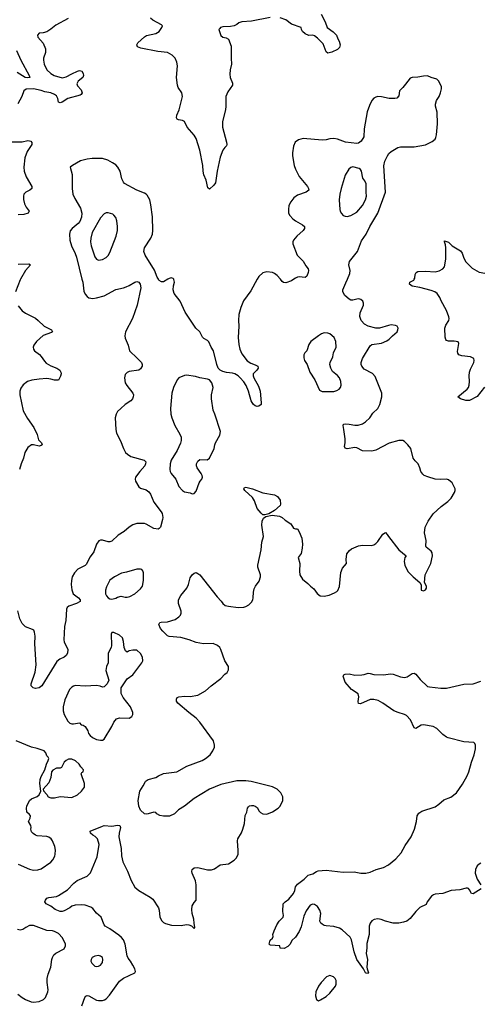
# Model space of a CAD drawing. Header units: inches. Extents: x 1771504 to 1971212, y 471788 to 643615.
# Tile 261 of 587: x 1824206 to 1829023, y 592420 to 602713. Entities that reach past the tile are written whole.
import ezdxf

# ---------------------------------------------------------------- set-up
doc = ezdxf.new("R2010")
doc.units = ezdxf.units.IN
doc.header["$MEASUREMENT"] = 0
doc.layers.add('B8529', color=7, linetype='Continuous')
doc.layers.add('B8620', color=7, linetype='Continuous')

msp = doc.modelspace()

# ---------------------------------------------------------------- linework, layer by layer
at = {"layer": 'B8529', "color": 5}
for points, elevation in [([(1824213, 600000), (1824210, 599995), (1824161, 599870)], 480), ([(1824857, 600000), (1824865, 599970), (1824877, 599877), (1824890, 599845), (1824910, 599820), (1824930, 599807), (1824970, 599800), (1825010, 599805), (1825090, 599827), (1825210, 599893), (1825290, 599910), (1825319, 599921), (1825350, 599934), (1825410, 599971), (1825430, 599975), (1825450, 599971), (1825467, 599947), (1825471, 599910), (1825435, 599730), (1825385, 599590), (1825312, 599450), (1825307, 599410), (1825310, 599385), (1825339, 599310), (1825353, 599250), (1825436, 599176), (1825479, 599130), (1825487, 599110), (1825485, 599090), (1825470, 599063), (1825451, 599049), (1825350, 599035), (1825330, 599026), (1825310, 599003), (1825302, 598970), (1825310, 598917), (1825325, 598890), (1825389, 598810), (1825395, 598790), (1825393, 598770), (1825386, 598750), (1825368, 598730), (1825310, 598691), (1825262, 598650), (1825230, 598617), (1825213, 598590), (1825204, 598550), (1825210, 598430), (1825218, 598390), (1825259, 598310), (1825290, 598230), (1825314, 598190), (1825334, 598170), (1825368, 598148), (1825507, 598110), (1825525, 598090), (1825523, 598070), (1825514, 598050), (1825461, 597990), (1825417, 597930), (1825413, 597910), (1825417, 597890), (1825451, 597830), (1825470, 597816), (1825530, 597798), (1825557, 597777), (1825572, 597752), (1825610, 597670), (1825687, 597570), (1825696, 597550), (1825702, 597510), (1825700, 597490), (1825678, 597410), (1825666, 597394), (1825654, 597386), (1825610, 597393), (1825530, 597439), (1825510, 597446), (1825430, 597445), (1825390, 597431), (1825350, 597408), (1825297, 597363), (1825235, 597325), (1825170, 597261), (1825150, 597254), (1825130, 597254), (1825070, 597272), (1825050, 597272), (1825035, 597265), (1825009, 597231), (1824980, 597150), (1824943, 597097), (1824902, 597018), (1824890, 597006), (1824815, 596970), (1824779, 596930), (1824756, 596890), (1824746, 596850), (1824744, 596810), (1824752, 596752), (1824766, 596710), (1824821, 596670), (1824838, 596650), (1824838, 596630), (1824801, 596610), (1824718, 596582), (1824703, 596570), (1824695, 596550), (1824689, 596431), (1824676, 596370), (1824666, 596230), (1824670, 596210), (1824709, 596130), (1824706, 596090), (1824693, 596067), (1824672, 596048), (1824626, 596030), (1824595, 596005), (1824436, 595750), (1824411, 595730), (1824370, 595720), (1824348, 595728), (1824324, 595750), (1824327, 595770), (1824367, 595893), (1824379, 595970), (1824364, 596190), (1824367, 596270), (1824362, 596310), (1824353, 596330), (1824340, 596340), (1824268, 596368), (1824230, 596400), (1824206, 596450), (1824187, 596533)], 520), ([(1824854, 592406), (1824887, 592493), (1824896, 592504), (1824910, 592513), (1824930, 592510), (1825010, 592465), (1825030, 592459), (1825070, 592459), (1825094, 592466), (1825110, 592477), (1825145, 592515), (1825250, 592662), (1825290, 592694), (1825409, 592750), (1825416, 592764), (1825410, 592790), (1825390, 592830), (1825366, 592870), (1825341, 592901), (1825328, 592928), (1825309, 593049), (1825290, 593093), (1825270, 593117), (1825242, 593142), (1825150, 593209), (1825098, 593238), (1825088, 593250), (1825058, 593330), (1825010, 593373), (1824970, 593422), (1824950, 593436), (1824890, 593456), (1824850, 593459), (1824785, 593455), (1824750, 593445), (1824730, 593430), (1824670, 593399), (1824650, 593392), (1824630, 593391), (1824576, 593410), (1824530, 593446), (1824481, 593470), (1824470, 593490), (1824476, 593510), (1824490, 593530), (1824510, 593538), (1824590, 593549), (1824610, 593558), (1824704, 593616), (1824772, 593688), (1824806, 593714), (1824910, 593761), (1824927, 593773), (1824945, 593795), (1825017, 593963), (1825038, 594090), (1825021, 594150), (1824996, 594176), (1824970, 594190), (1824947, 594210), (1824944, 594230), (1825070, 594284), (1825088, 594288), (1825170, 594282), (1825230, 594293), (1825254, 594290), (1825260, 594270), (1825245, 594210), (1825244, 594170), (1825266, 594050), (1825270, 593972), (1825285, 593910), (1825333, 593813), (1825370, 593713), (1825410, 593644), (1825450, 593610), (1825570, 593542), (1825598, 593518), (1825657, 593430), (1825665, 593405), (1825673, 593330), (1825693, 593293), (1825710, 593277), (1825730, 593265), (1825794, 593246), (1825895, 593245), (1825950, 593253), (1825974, 593250), (1826001, 593241), (1826030, 593214), (1826036, 593224), (1826032, 593268), (1826027, 593310), (1826008, 593368), (1826006, 593410), (1826010, 593451), (1826030, 593485), (1826051, 593509), (1826050, 593670), (1826046, 593710), (1826010, 593790), (1826005, 593810), (1826010, 593830), (1826032, 593848), (1826068, 593852), (1826170, 593827), (1826210, 593826), (1826242, 593838), (1826301, 593879), (1826390, 593890), (1826450, 593927), (1826473, 593950), (1826489, 593990), (1826492, 594028), (1826484, 594130), (1826488, 594150), (1826526, 594214), (1826541, 594250), (1826556, 594310), (1826565, 594395), (1826580, 594430), (1826589, 594471), (1826597, 594483), (1826610, 594495), (1826630, 594498), (1826650, 594499), (1826670, 594493), (1826690, 594476), (1826710, 594439), (1826724, 594424), (1826750, 594413), (1826790, 594408), (1826850, 594434), (1826909, 594470), (1826930, 594491), (1826959, 594550), (1826957, 594590), (1826936, 594630), (1826897, 594670), (1826850, 594695), (1826628, 594750), (1826570, 594757), (1826475, 594755), (1826310, 594717), (1826190, 594670), (1826030, 594572), (1825930, 594490), (1825866, 594454), (1825826, 594410), (1825772, 594388), (1825710, 594387), (1825673, 594393), (1825641, 594410), (1825630, 594424), (1825610, 594429), (1825550, 594412), (1825530, 594409), (1825510, 594413), (1825470, 594449), (1825452, 594490), (1825444, 594550), (1825463, 594650), (1825497, 594703), (1825521, 594750), (1825530, 594757), (1825550, 594771), (1825630, 594791), (1825659, 594810), (1825710, 594832), (1825850, 594849), (1825953, 594910), (1826113, 594970), (1826150, 594990), (1826198, 595030), (1826227, 595070), (1826244, 595110), (1826244, 595130), (1826234, 595174), (1826088, 595370), (1826050, 595412), (1825974, 595470), (1825859, 595570), (1825846, 595590), (1825844, 595610), (1825853, 595627), (1825870, 595636), (1825930, 595641), (1825990, 595639), (1826070, 595651), (1826150, 595698), (1826207, 595750), (1826310, 595825), (1826350, 595870), (1826374, 595890), (1826390, 595918), (1826390, 595950), (1826352, 596010), (1826311, 596130), (1826298, 596150), (1826274, 596170), (1826230, 596191), (1826128, 596188), (1826050, 596202), (1825979, 596230), (1825890, 596255), (1825770, 596264), (1825750, 596274), (1825702, 596322), (1825680, 596350), (1825661, 596390), (1825670, 596410), (1825685, 596415), (1825750, 596417), (1825830, 596444), (1825870, 596470), (1825886, 596490), (1825894, 596510), (1825893, 596530), (1825867, 596610), (1825868, 596650), (1825890, 596693), (1825952, 596770), (1825970, 596810), (1825990, 596879), (1826010, 596911), (1826030, 596928), (1826050, 596933), (1826070, 596925), (1826088, 596910), (1826270, 596679), (1826314, 596634), (1826330, 596610), (1826356, 596590), (1826390, 596581), (1826491, 596569), (1826550, 596573), (1826570, 596579), (1826602, 596598), (1826630, 596624), (1826643, 596650), (1826649, 596670), (1826650, 596730), (1826658, 596762), (1826672, 596790), (1826710, 596843), (1826725, 596890), (1826724, 596910), (1826698, 596990), (1826696, 597010), (1826731, 597170), (1826738, 597250), (1826756, 597310), (1826737, 597430), (1826741, 597470), (1826757, 597503), (1826780, 597520), (1826845, 597535), (1826923, 597523), (1826950, 597511), (1826981, 597481), (1827042, 597442), (1827070, 597398), (1827090, 597391), (1827110, 597391), (1827130, 597361), (1827155, 597295), (1827164, 597230), (1827161, 597190), (1827148, 597132), (1827117, 597090), (1827136, 597030), (1827132, 596950), (1827136, 596910), (1827164, 596864), (1827220, 596820), (1827246, 596790), (1827282, 596762), (1827316, 596716), (1827349, 596689), (1827390, 596686), (1827441, 596699), (1827499, 596721), (1827524, 596736), (1827534, 596746), (1827551, 596789), (1827564, 596936), (1827581, 596979), (1827622, 597030), (1827619, 597070), (1827628, 597130), (1827654, 597166), (1827677, 597183), (1827750, 597214), (1827790, 597220), (1827883, 597217), (1827910, 597224), (1827930, 597236), (1827950, 597257), (1828004, 597336), (1828030, 597351), (1828050, 597331), (1828062, 597310), (1828172, 597170), (1828247, 597110), (1828234, 597090), (1828228, 597050), (1828233, 597010), (1828250, 596971), (1828270, 596941), (1828321, 596890), (1828392, 596830), (1828404, 596804), (1828406, 596750), (1828430, 596741), (1828450, 596752), (1828459, 596770), (1828459, 596790), (1828438, 596830), (1828446, 596910), (1828505, 597030), (1828522, 597110), (1828519, 597139), (1828510, 597159), (1828458, 597198), (1828452, 597210), (1828456, 597270), (1828440, 597350), (1828448, 597410), (1828478, 597470), (1828530, 597547), (1828615, 597625), (1828684, 597676), (1828718, 597710), (1828753, 597770), (1828761, 597790), (1828761, 597810), (1828727, 597870), (1828690, 597904), (1828670, 597910), (1828610, 597906), (1828550, 597911), (1828474, 597934), (1828435, 597950), (1828421, 597961), (1828400, 597990), (1828389, 598030), (1828372, 598070), (1828342, 598102), (1828322, 598130), (1828295, 598230), (1828265, 598270), (1828230, 598304), (1828213, 598313), (1828170, 598313), (1828070, 598286), (1827930, 598213), (1827890, 598203), (1827790, 598208), (1827730, 598236), (1827710, 598240), (1827630, 598228), (1827610, 598235), (1827604, 598250), (1827611, 598289), (1827610, 598330), (1827597, 598430), (1827587, 598470), (1827590, 598478), (1827595, 598485), (1827612, 598488), (1827650, 598486), (1827710, 598473), (1827746, 598474), (1827790, 598488), (1827824, 598510), (1827866, 598550), (1827900, 598600), (1827953, 598650), (1827971, 598690), (1827994, 598770), (1827994, 598810), (1827923, 598983), (1827895, 599015), (1827810, 599060), (1827784, 599090), (1827777, 599110), (1827778, 599130), (1827790, 599170), (1827870, 599303), (1827890, 599317), (1827990, 599331), (1828044, 599356), (1828070, 599373), (1828104, 599410), (1828152, 599450), (1828162, 599470), (1828164, 599490), (1828152, 599510), (1828137, 599517), (1828090, 599522), (1828062, 599518), (1827970, 599490), (1827930, 599488), (1827850, 599508), (1827812, 599530), (1827777, 599570), (1827764, 599610), (1827767, 599650), (1827801, 599730), (1827801, 599750), (1827795, 599770), (1827773, 599790), (1827754, 599794), (1827730, 599793), (1827690, 599781), (1827670, 599783), (1827650, 599791), (1827606, 599830), (1827584, 599870), (1827586, 599890), (1827616, 599964), (1827633, 600000)], 520), ([(1825755, 600000), (1825710, 599972), (1825690, 599972), (1825666, 599986), (1825657, 600000)], 520), ([(1826689, 600000), (1826622, 599878), (1826546, 599774), (1826517, 599703), (1826499, 599630), (1826494, 599570), (1826497, 599510), (1826490, 599390), (1826497, 599317), (1826507, 599270), (1826530, 599219), (1826586, 599146), (1826623, 599123), (1826667, 599107), (1826698, 599090), (1826700, 599070), (1826687, 599050), (1826657, 599023), (1826649, 599010), (1826647, 598990), (1826653, 598970), (1826703, 598883), (1826720, 598830), (1826732, 598708), (1826730, 598689), (1826708, 598672), (1826690, 598670), (1826670, 598677), (1826650, 598692), (1826638, 598710), (1826627, 598730), (1826598, 598830), (1826575, 598890), (1826550, 598927), (1826510, 598971), (1826490, 598990), (1826457, 599010), (1826430, 599018), (1826370, 599024), (1826330, 599036), (1826303, 599050), (1826283, 599070), (1826266, 599110), (1826234, 599250), (1826209, 599290), (1826184, 599344), (1826170, 599361), (1826130, 599380), (1826116, 599396), (1826089, 599449), (1826048, 599490), (1825936, 599656), (1825884, 599770), (1825822, 599850), (1825810, 599890), (1825814, 599930), (1825826, 599970), (1825818, 599998), (1825817, 600000)], 520), ([(1827073, 600000), (1827050, 599984), (1826990, 599963), (1826966, 599966), (1826950, 599978), (1826932, 600000)], 520), ([(1829067, 598873), (1828990, 598774), (1828910, 598733), (1828870, 598732), (1828815, 598750), (1828789, 598770), (1828885, 598850), (1828899, 598870), (1828907, 598893), (1828911, 598930), (1828906, 598990), (1828910, 599030), (1828919, 599061), (1828954, 599130), (1828960, 599150), (1828956, 599170), (1828922, 599190), (1828830, 599198), (1828799, 599210), (1828788, 599228), (1828786, 599246), (1828800, 599330), (1828790, 599345), (1828748, 599352), (1828690, 599353), (1828670, 599359), (1828661, 599370), (1828656, 599396), (1828652, 599490), (1828661, 599519), (1828693, 599570), (1828696, 599590), (1828693, 599607), (1828670, 599675), (1828614, 599774), (1828599, 599810), (1828572, 599850), (1828549, 599869), (1828510, 599883), (1828392, 599912), (1828310, 599927), (1828284, 599950), (1828285, 599970), (1828328, 599992), (1828332, 600000)], 480), ([(1824190, 599722), (1824232, 599670), (1824266, 599646), (1824370, 599592), (1824400, 599570), (1824462, 599510), (1824539, 599470), (1824548, 599450), (1824538, 599442), (1824450, 599412), (1824380, 599350), (1824354, 599310), (1824347, 599290), (1824349, 599270), (1824362, 599250), (1824412, 599212), (1824430, 599194), (1824464, 599144), (1824483, 599123), (1824530, 599095), (1824595, 599070), (1824625, 599050), (1824636, 599030), (1824638, 599010), (1824633, 598987), (1824610, 598946), (1824570, 598944), (1824530, 598956), (1824490, 598962), (1824410, 598957), (1824334, 598946), (1824288, 598930), (1824243, 598897), (1824217, 598863), (1824208, 598830), (1824206, 598790), (1824243, 598623), (1824286, 598546), (1824355, 598450), (1824390, 598377), (1824402, 598322), (1824434, 598290), (1824439, 598270), (1824430, 598261), (1824410, 598256), (1824350, 598270), (1824330, 598270), (1824290, 598241), (1824258, 598190), (1824244, 598130), (1824220, 598070), (1824204, 598010)], 480), ([(1829033, 593627), (1828950, 593574), (1828930, 593580), (1828910, 593617), (1828898, 593630), (1828890, 593636), (1828876, 593636), (1828810, 593616), (1828719, 593610), (1828630, 593577), (1828550, 593572), (1828534, 593566), (1828512, 593550), (1828466, 593490), (1828456, 593464), (1828390, 593431), (1828350, 593390), (1828290, 593316), (1828253, 593290), (1828221, 593279), (1828170, 593268), (1828110, 593268), (1828030, 593290), (1827987, 593307), (1827950, 593313), (1827913, 593307), (1827888, 593292), (1827871, 593269), (1827862, 593238), (1827862, 593150), (1827837, 593057), (1827837, 593010), (1827828, 592950), (1827842, 592890), (1827836, 592810), (1827838, 592790), (1827853, 592750), (1827850, 592744), (1827830, 592745), (1827823, 592750), (1827803, 592790), (1827730, 592890), (1827704, 592970), (1827676, 593096), (1827663, 593123), (1827579, 593199), (1827550, 593216), (1827490, 593235), (1827410, 593240), (1827390, 593245), (1827370, 593257), (1827356, 593270), (1827346, 593290), (1827354, 593370), (1827346, 593406), (1827322, 593442), (1827290, 593465), (1827270, 593466), (1827245, 593455), (1827202, 593398), (1827178, 593342), (1827150, 593229), (1827130, 593183), (1827090, 593121), (1827053, 593087), (1827033, 593050), (1827010, 593025), (1826970, 593002), (1826930, 593006), (1826926, 593030), (1826830, 593039), (1826821, 593041), (1826815, 593050), (1826825, 593090), (1826849, 593111), (1826858, 593130), (1826854, 593150), (1826867, 593190), (1826896, 593250), (1826921, 593290), (1826961, 593330), (1826965, 593350), (1826957, 593390), (1826961, 593470), (1826981, 593490), (1827022, 593518), (1827070, 593577), (1827083, 593610), (1827091, 593650), (1827110, 593677), (1827181, 593730), (1827222, 593770), (1827270, 593786), (1827310, 593810), (1827326, 593814), (1827410, 593821), (1827590, 593803), (1827705, 593805), (1827773, 593793), (1827827, 593793), (1827870, 593802), (1827933, 593830), (1828011, 593849), (1828062, 593878), (1828140, 593940), (1828169, 593971), (1828195, 594005), (1828238, 594082), (1828301, 594170), (1828336, 594250), (1828355, 594330), (1828362, 594390), (1828381, 594419), (1828410, 594440), (1828550, 594486), (1828590, 594511), (1828643, 594557), (1828714, 594586), (1828773, 594630), (1828838, 594722), (1828885, 594810), (1828902, 594850), (1828930, 594950), (1828958, 595030), (1828971, 595091), (1828974, 595130), (1828967, 595147), (1828956, 595156), (1828850, 595165), (1828686, 595206), (1828670, 595212), (1828630, 595242), (1828570, 595302), (1828530, 595323), (1828430, 595342), (1828403, 595337), (1828350, 595302), (1828330, 595310), (1828293, 595393), (1828250, 595438), (1828230, 595451), (1828164, 595470), (1828117, 595490), (1828004, 595570), (1827956, 595596), (1827910, 595607), (1827870, 595607), (1827770, 595562), (1827750, 595565), (1827746, 595586), (1827753, 595633), (1827746, 595666), (1827675, 595710), (1827610, 595789), (1827589, 595850), (1827596, 595864), (1827610, 595871), (1827650, 595874), (1827710, 595861), (1827783, 595863), (1827810, 595867), (1827850, 595882), (1827870, 595880), (1827910, 595868), (1828010, 595866), (1828085, 595875), (1828112, 595872), (1828190, 595844), (1828230, 595835), (1828258, 595842), (1828310, 595877), (1828330, 595882), (1828350, 595871), (1828395, 595815), (1828470, 595744), (1828490, 595738), (1828610, 595724), (1828670, 595726), (1828850, 595766), (1828950, 595771), (1829030, 595798)], 480), ([(1824190, 593886), (1824310, 593832), (1824350, 593822), (1824395, 593825), (1824430, 593838), (1824533, 593907), (1824552, 593930), (1824573, 593970), (1824577, 593990), (1824579, 594030), (1824573, 594070), (1824550, 594129), (1824536, 594150), (1824510, 594169), (1824490, 594175), (1824390, 594183), (1824370, 594189), (1824345, 594205), (1824330, 594222), (1824323, 594250), (1824326, 594270), (1824323, 594290), (1824298, 594330), (1824315, 594365), (1824318, 594390), (1824310, 594405), (1824281, 594430), (1824278, 594470), (1824282, 594490), (1824308, 594552), (1824330, 594567), (1824389, 594591), (1824409, 594610), (1824428, 594650), (1824417, 594730), (1824421, 594770), (1824430, 594802), (1824469, 594870), (1824485, 594930), (1824504, 594970), (1824509, 594990), (1824503, 595003), (1824490, 595018), (1824479, 595050), (1824462, 595070), (1824390, 595096), (1824330, 595109), (1824170, 595176)], 540), ([(1829030, 593896), (1829010, 593886), (1828990, 593868), (1828971, 593830), (1828968, 593790), (1828989, 593729), (1829029, 593670)], 480), ([(1824186, 592526), (1824230, 592491), (1824265, 592470), (1824325, 592445), (1824350, 592442), (1824410, 592451), (1824454, 592470), (1824475, 592490), (1824500, 592550), (1824502, 592570), (1824492, 592650), (1824494, 592690), (1824504, 592736), (1824533, 592807), (1824543, 592890), (1824550, 592910), (1824564, 592936), (1824585, 592955), (1824670, 593001), (1824685, 593030), (1824685, 593050), (1824654, 593114), (1824610, 593159), (1824570, 593183), (1824550, 593189), (1824490, 593192), (1824350, 593244), (1824310, 593244), (1824270, 593224), (1824239, 593201), (1824210, 593194), (1824182, 593202)], 540)]:
    msp.add_lwpolyline(points, dxfattribs=dict(at, elevation=elevation))
for points, elevation in [([(1827390, 599441), (1827362, 599430), (1827330, 599409), (1827250, 599349), (1827230, 599319), (1827207, 599253), (1827188, 599230), (1827179, 599210), (1827177, 599177), (1827185, 599150), (1827211, 599110), (1827241, 599030), (1827291, 598950), (1827342, 598842), (1827370, 598827), (1827490, 598826), (1827524, 598836), (1827546, 598850), (1827561, 598870), (1827568, 598892), (1827566, 598930), (1827551, 598970), (1827530, 598995), (1827476, 599036), (1827458, 599070), (1827449, 599110), (1827453, 599130), (1827481, 599190), (1827488, 599232), (1827516, 599290), (1827513, 599350), (1827493, 599390), (1827450, 599429), (1827430, 599437)], 540), ([(1825950, 598996), (1825930, 598993), (1825871, 598969), (1825851, 598950), (1825813, 598867), (1825797, 598810), (1825782, 598650), (1825786, 598590), (1825796, 598550), (1825828, 598470), (1825882, 598382), (1825894, 598350), (1825896, 598316), (1825888, 598288), (1825853, 598210), (1825790, 598110), (1825779, 598070), (1825776, 598010), (1825779, 597990), (1825790, 597968), (1825838, 597910), (1825870, 597835), (1825910, 597791), (1825930, 597776), (1825987, 597767), (1826010, 597756), (1826030, 597761), (1826050, 597786), (1826083, 597870), (1826092, 597888), (1826112, 597910), (1826118, 597930), (1826114, 597950), (1826104, 597970), (1826063, 598030), (1826055, 598050), (1826054, 598070), (1826070, 598098), (1826090, 598114), (1826168, 598112), (1826191, 598129), (1826241, 598230), (1826245, 598270), (1826252, 598290), (1826300, 598370), (1826307, 598410), (1826248, 598588), (1826229, 598630), (1826210, 598750), (1826210, 598790), (1826228, 598870), (1826216, 598916), (1826190, 598947), (1826170, 598957), (1826090, 598969), (1826044, 598984)], 540), ([(1826770, 597537), (1826750, 597538), (1826730, 597555), (1826690, 597604), (1826662, 597682), (1826640, 597720), (1826562, 597790), (1826549, 597810), (1826558, 597822), (1826570, 597825), (1826642, 597810), (1826748, 597768), (1826870, 597748), (1826901, 597730), (1826931, 597690), (1826935, 597650), (1826930, 597635), (1826870, 597584), (1826810, 597548)], 520), ([(1825430, 596969), (1825323, 596937), (1825270, 596929), (1825196, 596890), (1825150, 596853), (1825114, 596786), (1825102, 596750), (1825104, 596710), (1825113, 596690), (1825130, 596671), (1825150, 596659), (1825170, 596656), (1825210, 596665), (1825230, 596677), (1825266, 596686), (1825310, 596676), (1825330, 596676), (1825357, 596683), (1825410, 596711), (1825470, 596765), (1825489, 596791), (1825499, 596850), (1825501, 596930), (1825493, 596953), (1825484, 596964), (1825469, 596969)], 540), ([(1825190, 596308), (1825170, 596306), (1825162, 596290), (1825167, 596170), (1825164, 596150), (1825131, 596090), (1825131, 595990), (1825115, 595950), (1825107, 595910), (1825138, 595810), (1825122, 595770), (1825090, 595738), (1825070, 595735), (1825046, 595746), (1825010, 595752), (1824890, 595746), (1824790, 595752), (1824770, 595747), (1824750, 595736), (1824727, 595710), (1824677, 595603), (1824659, 595530), (1824661, 595490), (1824670, 595450), (1824710, 595379), (1824730, 595359), (1824750, 595351), (1824770, 595351), (1824830, 595362), (1824850, 595342), (1824870, 595338), (1824890, 595325), (1824918, 595278), (1824926, 595250), (1824941, 595230), (1824966, 595210), (1825010, 595188), (1825050, 595180), (1825070, 595182), (1825090, 595191), (1825170, 595326), (1825189, 595370), (1825217, 595403), (1825250, 595416), (1825350, 595411), (1825379, 595430), (1825389, 595450), (1825388, 595472), (1825364, 595530), (1825287, 595627), (1825267, 595670), (1825266, 595730), (1825330, 595823), (1825390, 595866), (1825484, 595990), (1825493, 596010), (1825489, 596050), (1825470, 596088), (1825430, 596124), (1825390, 596124), (1825350, 596114), (1825330, 596102), (1825314, 596114), (1825299, 596150), (1825292, 596212), (1825282, 596250), (1825250, 596278)], 540), ([(1824750, 594984), (1824717, 594983), (1824690, 594969), (1824670, 594950), (1824643, 594897), (1824630, 594889), (1824590, 594889), (1824551, 594869), (1824539, 594850), (1824531, 594790), (1824510, 594735), (1824452, 594670), (1824453, 594653), (1824490, 594614), (1824505, 594590), (1824530, 594579), (1824570, 594579), (1824630, 594593), (1824750, 594584), (1824810, 594611), (1824853, 594647), (1824882, 594690), (1824885, 594730), (1824849, 594830), (1824857, 594843), (1824868, 594850), (1824873, 594870), (1824844, 594904), (1824829, 594930), (1824790, 594965)], 540), ([(1825030, 592929), (1824990, 592924), (1824962, 592910), (1824952, 592888), (1824951, 592870), (1824961, 592850), (1824990, 592819), (1825010, 592814), (1825030, 592819), (1825050, 592831), (1825070, 592858), (1825076, 592890), (1825070, 592908), (1825050, 592922)], 540), ([(1827450, 592721), (1827414, 592706), (1827358, 592650), (1827330, 592610), (1827303, 592550), (1827301, 592510), (1827311, 592471), (1827330, 592458), (1827350, 592466), (1827410, 592503), (1827450, 592536), (1827508, 592610), (1827515, 592630), (1827515, 592670), (1827506, 592690), (1827487, 592707)], 520)]:
    msp.add_lwpolyline(points, close=True, dxfattribs=dict(at, elevation=elevation))
at = {"layer": 'B8620', "color": 5}
for points, elevation in [([(1827357, 602770), (1827402, 602690), (1827421, 602630), (1827485, 602585), (1827518, 602550), (1827532, 602512), (1827548, 602488), (1827558, 602450), (1827550, 602421), (1827530, 602401), (1827470, 602373), (1827430, 602364), (1827410, 602379), (1827381, 602461), (1827321, 602521), (1827290, 602544), (1827270, 602551), (1827230, 602549), (1827190, 602564), (1827162, 602590), (1827152, 602610), (1827149, 602630), (1827050, 602665), (1826990, 602713), (1826930, 602733)], 480), ([(1824714, 602726), (1824583, 602657), (1824530, 602613), (1824490, 602588), (1824450, 602576), (1824408, 602572), (1824391, 602550), (1824397, 602530), (1824450, 602468), (1824477, 602410), (1824475, 602370), (1824455, 602310), (1824453, 602290), (1824461, 602250), (1824488, 602190), (1824532, 602150), (1824566, 602130), (1824650, 602106), (1824690, 602115), (1824750, 602149), (1824810, 602176), (1824830, 602181), (1824855, 602175), (1824869, 602150), (1824873, 602130), (1824870, 602121), (1824865, 602110), (1824817, 602070), (1824804, 602044), (1824810, 602022), (1824850, 601980), (1824860, 601950), (1824849, 601930), (1824837, 601923), (1824710, 601890), (1824650, 601851), (1824630, 601843), (1824612, 601852), (1824604, 601890), (1824590, 601918), (1824570, 601933), (1824533, 601950), (1824470, 601960), (1824430, 601973), (1824350, 601991), (1824274, 601986), (1824249, 601970), (1824229, 601910), (1824187, 601833)], 480), ([(1826825, 602735), (1826630, 602698), (1826528, 602692), (1826499, 602681), (1826477, 602663), (1826450, 602650), (1826410, 602641), (1826330, 602637), (1826307, 602630), (1826298, 602622), (1826290, 602610), (1826308, 602548), (1826330, 602530), (1826365, 602525), (1826391, 602511), (1826418, 602438), (1826416, 602310), (1826420, 602250), (1826406, 602190), (1826403, 602143), (1826406, 602110), (1826432, 602050), (1826433, 602030), (1826382, 601958), (1826361, 601910), (1826363, 601810), (1826359, 601770), (1826328, 601650), (1826327, 601590), (1826368, 601432), (1826371, 601410), (1826367, 601393), (1826350, 601377), (1826330, 601350), (1826304, 601276), (1826272, 601130), (1826252, 601008), (1826235, 600985), (1826190, 600942), (1826174, 600954), (1826157, 601037), (1826132, 601092), (1826124, 601130), (1826121, 601190), (1826091, 601350), (1826053, 601470), (1826030, 601507), (1825956, 601590), (1825930, 601650), (1825910, 601658), (1825865, 601665), (1825852, 601672), (1825846, 601686), (1825850, 601715), (1825875, 601770), (1825910, 601910), (1825902, 601950), (1825864, 602004), (1825855, 602030), (1825844, 602110), (1825857, 602230), (1825850, 602270), (1825832, 602310), (1825802, 602342), (1825750, 602372), (1825650, 602382), (1825474, 602414), (1825438, 602430), (1825430, 602450), (1825440, 602470), (1825510, 602534), (1825533, 602547), (1825630, 602570), (1825663, 602590), (1825693, 602630), (1825698, 602650), (1825690, 602658), (1825598, 602710), (1825572, 602730)], 480), ([(1824174, 602390), (1824219, 602290), (1824306, 602130), (1824311, 602109), (1824290, 602104), (1824262, 602110), (1824180, 602160)], 460), ([(1827633, 600000), (1827660, 600060), (1827662, 600090), (1827649, 600150), (1827656, 600184), (1827739, 600290), (1827780, 600400), (1827830, 600470), (1827867, 600550), (1827950, 600690), (1828030, 600910), (1828013, 601187), (1828025, 601235), (1828052, 601290), (1828067, 601313), (1828090, 601334), (1828162, 601378), (1828190, 601384), (1828330, 601384), (1828450, 601406), (1828521, 601439), (1828550, 601466), (1828558, 601482), (1828565, 601510), (1828577, 601623), (1828573, 601747), (1828556, 601810), (1828556, 601830), (1828566, 601870), (1828591, 601909), (1828608, 601950), (1828616, 601990), (1828616, 602010), (1828590, 602069), (1828570, 602093), (1828510, 602110), (1828470, 602126), (1828430, 602124), (1828370, 602112), (1828310, 602110), (1828290, 602101), (1828239, 602041), (1828214, 602006), (1828179, 601970), (1828170, 601918), (1828150, 601894), (1828130, 601889), (1828070, 601890), (1827990, 601907), (1827950, 601910), (1827930, 601904), (1827910, 601892), (1827890, 601870), (1827863, 601817), (1827838, 601750), (1827809, 601571), (1827806, 601490), (1827776, 601444), (1827750, 601423), (1827730, 601418), (1827612, 601432), (1827530, 601464), (1827490, 601470), (1827450, 601468), (1827410, 601457), (1827370, 601453), (1827169, 601471), (1827121, 601459), (1827086, 601434), (1827069, 601391), (1827058, 601322), (1827060, 601290), (1827076, 601190), (1827090, 601150), (1827130, 601073), (1827217, 600970), (1827227, 600950), (1827231, 600930), (1827201, 600910), (1827110, 600878), (1827073, 600850), (1827042, 600810), (1827022, 600770), (1827016, 600730), (1827018, 600690), (1827030, 600665), (1827064, 600630), (1827090, 600609), (1827165, 600570), (1827184, 600550), (1827186, 600530), (1827170, 600510), (1827103, 600450), (1827070, 600410), (1827062, 600390), (1827062, 600370), (1827107, 600250), (1827170, 600190), (1827199, 600139), (1827221, 600110), (1827227, 600090), (1827224, 600070), (1827208, 600032), (1827190, 600018), (1827130, 600024), (1827110, 600020), (1827090, 600012), (1827073, 600000)], 520), ([(1824125, 601435), (1824230, 601436), (1824290, 601449), (1824310, 601448), (1824323, 601443), (1824334, 601430), (1824334, 601410), (1824285, 601335), (1824258, 601270), (1824249, 601170), (1824252, 601130), (1824273, 601070), (1824332, 600970), (1824334, 600950), (1824313, 600930), (1824270, 600910), (1824250, 600890), (1824245, 600870), (1824247, 600833), (1824257, 600790), (1824274, 600754), (1824306, 600710), (1824293, 600690), (1824250, 600678), (1824188, 600672)], 480), ([(1825657, 600000), (1825642, 600022), (1825615, 600095), (1825517, 600250), (1825504, 600290), (1825510, 600330), (1825576, 600430), (1825594, 600470), (1825598, 600510), (1825593, 600653), (1825578, 600778), (1825567, 600830), (1825539, 600879), (1825530, 600890), (1825510, 600899), (1825430, 600930), (1825302, 601002), (1825290, 601015), (1825275, 601050), (1825257, 601130), (1825232, 601172), (1825210, 601196), (1825178, 601218), (1825126, 601246), (1825070, 601261), (1825036, 601264), (1824963, 601263), (1824910, 601254), (1824843, 601237), (1824759, 601190), (1824735, 601170), (1824754, 601094), (1824755, 600950), (1824761, 600890), (1824783, 600843), (1824843, 600743), (1824856, 600690), (1824852, 600650), (1824835, 600605), (1824817, 600583), (1824755, 600530), (1824735, 600505), (1824726, 600470), (1824729, 600410), (1824746, 600350), (1824785, 600270), (1824799, 600230), (1824857, 600000)], 520), ([(1828332, 600000), (1828337, 600010), (1828341, 600050), (1828351, 600069), (1828370, 600080), (1828450, 600086), (1828550, 600078), (1828593, 600087), (1828632, 600108), (1828650, 600131), (1828664, 600210), (1828664, 600330), (1828659, 600359), (1828647, 600390), (1828650, 600402), (1828690, 600388), (1828730, 600350), (1828816, 600296), (1828833, 600273), (1828850, 600219), (1828870, 600183), (1828937, 600117), (1829010, 600074), (1829070, 600065)], 480), ([(1824190, 600159), (1824301, 600161), (1824317, 600150), (1824265, 600090), (1824213, 600000)], 480), ([(1825817, 600000), (1825810, 600009), (1825790, 600015), (1825770, 600009), (1825755, 600000)], 520), ([(1826932, 600000), (1826899, 600039), (1826870, 600061), (1826850, 600070), (1826790, 600077), (1826750, 600067), (1826706, 600030), (1826689, 600000)], 520)]:
    msp.add_lwpolyline(points, dxfattribs=dict(at, elevation=elevation))
at = {"layer": 'B8620', "color": 5, "elevation": 540}
for points in [[(1827690, 601174), (1827670, 601168), (1827649, 601151), (1827611, 601089), (1827568, 600950), (1827553, 600890), (1827546, 600830), (1827555, 600730), (1827559, 600710), (1827570, 600687), (1827590, 600667), (1827610, 600661), (1827630, 600657), (1827670, 600665), (1827730, 600702), (1827790, 600771), (1827824, 600830), (1827834, 600870), (1827829, 600910), (1827830, 600998), (1827815, 601030), (1827796, 601056), (1827780, 601130), (1827770, 601147), (1827756, 601156)], [(1825130, 600696), (1825110, 600694), (1825090, 600684), (1825050, 600643), (1824964, 600490), (1824948, 600430), (1824947, 600390), (1824954, 600350), (1824990, 600233), (1825009, 600209), (1825030, 600201), (1825070, 600205), (1825110, 600227), (1825131, 600249), (1825150, 600279), (1825215, 600450), (1825227, 600510), (1825228, 600550), (1825222, 600610), (1825210, 600645), (1825191, 600671), (1825179, 600679)]]:
    msp.add_lwpolyline(points, close=True, dxfattribs=at)

doc.saveas('drawing.dxf')
